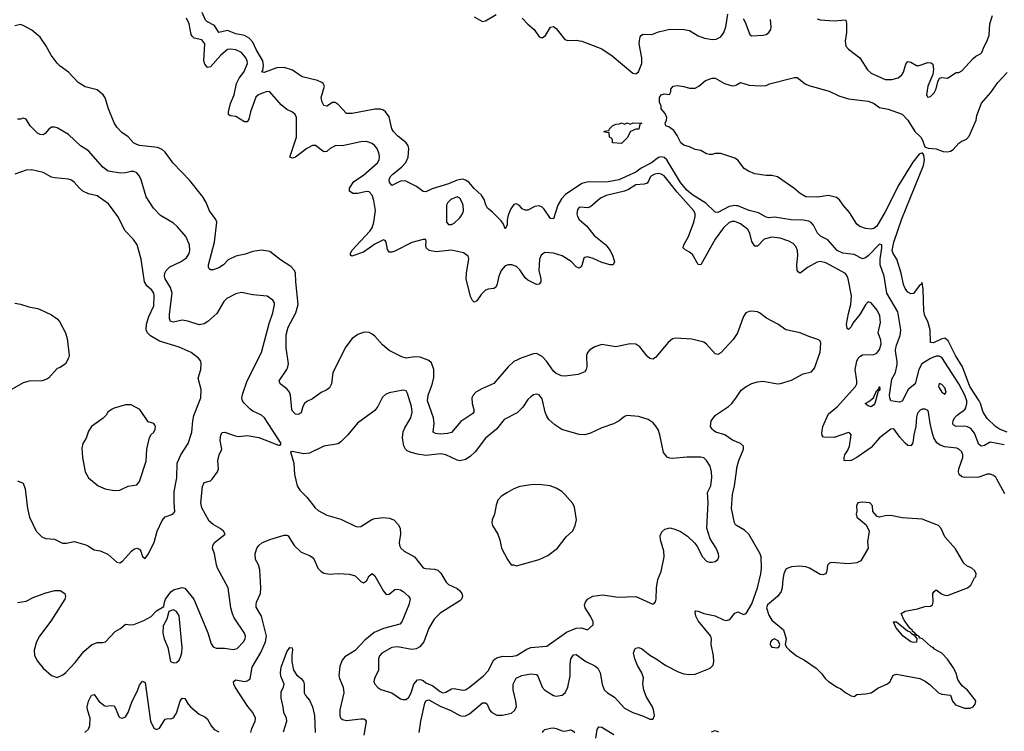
# Model space of a CAD drawing. Header units: inches. Extents: x 1771504 to 1971212, y 471788 to 643615.
# Tile 344 of 587: x 1864945 to 1871890, y 553718 to 558739. Entities that reach past the tile are written whole.
import ezdxf

# ---------------------------------------------------------------- set-up
doc = ezdxf.new("R2010")
doc.units = ezdxf.units.IN
doc.header["$MEASUREMENT"] = 0
doc.layers.add('B8565', color=7, linetype='Continuous')
doc.layers.add('B8575', color=7, linetype='Continuous')

msp = doc.modelspace()

# ---------------------------------------------------------------- linework, layer by layer
at = {"layer": 'B8565', "color": 5}
for points, elevation in [([(1870000, 557427.1), (1869990, 557429), (1869950, 557420.4), (1869870, 557378.5), (1869850, 557381.6), (1869783.8, 557443.8), (1869690, 557502.8), (1869650, 557536.4), (1869605, 557590), (1869510, 557751.3), (1869490, 557766.4), (1869470, 557772.2), (1869450, 557767.9), (1869400.8, 557730), (1869327.9, 557692.1), (1869290, 557663.7), (1869170, 557608.6), (1869094.7, 557594.7), (1868947, 557593), (1868910, 557584.6), (1868794.6, 557505.4), (1868765.5, 557474.5), (1868740.5, 557430), (1868710, 557335.1), (1868690, 557335.6), (1868643.1, 557403.1), (1868630, 557416.9), (1868610, 557426), (1868577.7, 557422.3), (1868530, 557396.2), (1868510, 557394.5), (1868490, 557405.2), (1868470, 557429.2), (1868450, 557441.2), (1868430, 557436), (1868410, 557405.2), (1868390, 557359), (1868383.8, 557323.8), (1868384, 557290), (1868370, 557264), (1868356.6, 557296.6), (1868339.8, 557319.8), (1868280.6, 557380.6), (1868244.5, 557410), (1868232.6, 557432.6), (1868222, 557470), (1868201.3, 557501.3), (1868150, 557548.9), (1868112.1, 557592.1), (1868090, 557607.9), (1868070, 557613.3), (1868030, 557607.3), (1867970, 557581.3), (1867855.2, 557544.8), (1867810, 557524.7), (1867790, 557526.3), (1867743.3, 557563.3), (1867663, 557603), (1867630, 557600.3), (1867569.7, 557569.7), (1867553.9, 557593.9), (1867551.1, 557610), (1867558.5, 557630), (1867576.1, 557650), (1867639.5, 557700.5), (1867668.5, 557731.5), (1867684.4, 557770), (1867689.9, 557830), (1867685.3, 557850), (1867671.3, 557871.3), (1867610, 557919), (1867581.6, 557950), (1867570.3, 557970.3), (1867550, 558052.9), (1867526, 558090), (1867510, 558101.6), (1867490, 558107), (1867450, 558108.4), (1867290, 558076.8), (1867250, 558076.9), (1867190, 558140.9), (1867170, 558156.2), (1867150, 558154.3), (1867110, 558129.7), (1867090, 558133.6), (1867078, 558158), (1867070.7, 558190), (1867095.5, 558270), (1867086.2, 558290), (1867075.6, 558295.6), (1867045.1, 558310), (1866936.8, 558336.8), (1866870, 558383), (1866810, 558402.6), (1866759.5, 558400.5), (1866670, 558367.2), (1866653.2, 558370), (1866659.1, 558380.9), (1866664.3, 558415.7), (1866659.7, 558450), (1866612.6, 558530), (1866590, 558581.8), (1866564.4, 558610), (1866530, 558627.2), (1866470, 558638.5), (1866410, 558664.1), (1866350, 558649.8), (1866317.6, 558697.6), (1866265.6, 558725.6), (1866255.8, 558735.8), (1866231.3, 558791.3)], 360), ([(1868150, 558760.4), (1868210, 558727), (1868230, 558731.7), (1868304.8, 558775.2)], 360), ([(1868490, 558751.2), (1868527.9, 558707.9), (1868573.1, 558670), (1868610, 558618), (1868630, 558610.5), (1868653.1, 558626.9), (1868690, 558687.3), (1868710, 558690.7), (1868730, 558678), (1868790, 558599.3), (1868810, 558592.2), (1868870, 558595.8), (1868910, 558588.4), (1869050, 558534.3), (1869124.5, 558484.5), (1869270, 558362.4), (1869290, 558358), (1869310, 558371), (1869332, 558430), (1869332.8, 558470), (1869315.4, 558570), (1869315.8, 558590), (1869322, 558618), (1869330, 558630.7), (1869343.3, 558636.7), (1869404.7, 558635.3), (1869450, 558653.8), (1869530, 558672.4), (1869630.4, 558670.4), (1869670, 558663), (1869730, 558626.7), (1869776, 558610), (1869830, 558600.3), (1869857.2, 558602.8), (1869890, 558619.3), (1869911.7, 558648.3), (1869925.7, 558690), (1869940.7, 558779.3)], 360), ([(1870000, 556518.6), (1869978, 556482), (1869890, 556389.4), (1869870, 556377), (1869850, 556382), (1869790, 556449.6), (1869770, 556463.5), (1869684.8, 556484.8), (1869570, 556491.1), (1869550, 556488), (1869518.2, 556461.8), (1869430, 556355.1), (1869410, 556343.6), (1869390, 556347.6), (1869370, 556366), (1869319.2, 556430), (1869290, 556450.8), (1869250, 556452.8), (1869150, 556430.6), (1869050, 556446.8), (1869001.3, 556430), (1868966.7, 556410), (1868948.7, 556391.3), (1868943.8, 556370), (1868946.2, 556290), (1868941.1, 556270), (1868930, 556255.6), (1868883.6, 556236.4), (1868790, 556224.3), (1868766.6, 556226.6), (1868730, 556242.4), (1868710, 556260.4), (1868660.7, 556330), (1868630, 556362.4), (1868590, 556383.5), (1868570, 556381.4), (1868485.7, 556354.3), (1868430, 556326.8), (1868389.1, 556290), (1868290, 556171.3), (1868205.3, 556134.7), (1868161.5, 556110), (1868143.2, 556090), (1868134.3, 556070), (1868135.2, 556030), (1868149, 555990), (1868148.7, 555970), (1868140.5, 555959.5), (1868056.9, 555903.1), (1867990, 555827.1), (1867961.2, 555818.8), (1867910, 555815), (1867878.7, 555818.7), (1867861.3, 555830), (1867867.3, 555890), (1867863.7, 555930), (1867822, 556050), (1867826.4, 556090), (1867854.9, 556165.1), (1867866.3, 556213.7), (1867866.2, 556270), (1867850, 556317.2), (1867830, 556334.8), (1867770, 556358.7), (1867730, 556359.8), (1867670, 556351.6), (1867639.4, 556359.4), (1867550, 556404.4), (1867504.3, 556444.3), (1867450, 556506.3), (1867430, 556520.5), (1867410, 556531.3), (1867374.2, 556534.2), (1867330, 556518.7), (1867290, 556490.8), (1867244.7, 556430), (1867154, 556250), (1867143.2, 556170), (1867130, 556141.3), (1867111.8, 556128.2), (1867070.2, 556109.8), (1867010, 556064.7), (1866970, 556045.1), (1866953, 556030), (1866941.6, 556010), (1866930, 555965.2), (1866910, 555952.7), (1866890, 555957), (1866870, 555976), (1866863.5, 555990), (1866855.3, 556090), (1866848.4, 556110), (1866830, 556135.1), (1866780.9, 556170), (1866775.6, 556190), (1866828.6, 556270), (1866836.4, 556290), (1866839.8, 556310), (1866824.1, 556424.1), (1866824.5, 556515.5), (1866839, 556570), (1866892.2, 556670), (1866908.5, 556730), (1866891.9, 556890), (1866889.8, 556949.8), (1866883.1, 556970), (1866856.9, 556996.9), (1866783.9, 557043.9), (1866710, 557104.7), (1866650, 557114.2), (1866590, 557104.2), (1866534.8, 557085.2), (1866468.1, 557071.9), (1866415, 557045), (1866382.8, 557010), (1866350, 556987.8), (1866310, 556974), (1866290, 556974.3), (1866281.3, 556981.3), (1866275.4, 556990), (1866277.2, 557010), (1866318.5, 557170), (1866335.1, 557310), (1866327.8, 557330), (1866283.5, 557390), (1866259.7, 557450), (1866237.6, 557490), (1866144.1, 557604.1), (1866026.4, 557726.4), (1865970, 557804.2), (1865950, 557823.5), (1865917.4, 557837.4), (1865790, 557851.7), (1865770, 557858.8), (1865748, 557870), (1865710, 557911.8), (1865664.1, 557944.1), (1865630, 557982), (1865610, 558012.3), (1865570, 558109.5), (1865548.1, 558188.1), (1865534.3, 558210), (1865490, 558244.2), (1865406.8, 558266.8), (1865357.1, 558297.1), (1865290, 558369.4), (1865230, 558412), (1865210, 558433.6), (1865166.2, 558490), (1865130, 558557), (1865090, 558615.1), (1865030, 558664.5), (1864970, 558699.3), (1864950, 558706), (1864910, 558696)], 420), ([(1870000, 557311.7), (1869990, 557316), (1869970, 557316), (1869950, 557308.2), (1869910.2, 557270), (1869850.1, 557190), (1869750.3, 557010), (1869730, 557011.6), (1869690, 557082.4), (1869670, 557099.5), (1869637.3, 557117.3), (1869625.3, 557130), (1869629, 557150), (1869663, 557210), (1869700.1, 557310), (1869710.4, 557350), (1869708.7, 557370), (1869699.2, 557390), (1869581.6, 557521.6), (1869490, 557636.5), (1869470, 557650.5), (1869450, 557653.4), (1869424.9, 557650), (1869402.1, 557637.9), (1869392.2, 557627.8), (1869380.8, 557599.2), (1869370, 557584.9), (1869350, 557578.3), (1869290, 557574.2), (1869238.8, 557541.2), (1869211, 557529), (1869080.5, 557499.5), (1869040.7, 557479.3), (1868970, 557419.8), (1868950, 557412.4), (1868902.6, 557417.4), (1868890, 557414.3), (1868880.2, 557399.8), (1868874, 557370), (1868878.5, 557350), (1868890.3, 557330), (1868943.7, 557283.7), (1868996.8, 557216.8), (1869079.6, 557150), (1869108.8, 557110), (1869128.9, 557070), (1869140.4, 557030), (1869130.3, 557009.7), (1869110, 557009.7), (1869050, 557025.1), (1868990, 557054.7), (1868950, 557065.4), (1868930, 557061.6), (1868924.2, 557055.8), (1868910, 557005.2), (1868899.1, 556990), (1868890, 556985.4), (1868870, 556995.8), (1868833.5, 557033.5), (1868770, 557074.2), (1868710, 557092.8), (1868650, 557095.8), (1868622.7, 557077.3), (1868611.3, 557048.7), (1868606.7, 556970), (1868621.1, 556910), (1868621.6, 556890), (1868610, 556872.7), (1868590, 556871.6), (1868530, 556900.3), (1868510, 556918), (1868473.7, 556973.7), (1868450, 556998.9), (1868417.2, 557010), (1868390, 557010.6), (1868370, 557001.6), (1868341.6, 556970), (1868324.6, 556930), (1868310, 556866), (1868302, 556850), (1868290, 556842), (1868250, 556837.3), (1868230, 556829.8), (1868200.3, 556799.7), (1868170, 556756.2), (1868150, 556747.3), (1868138.7, 556758.7), (1868125.5, 556785.5), (1868094.7, 556910), (1868096.4, 556950), (1868112.4, 557052.4), (1868107.3, 557070), (1868074.1, 557094.1), (1867990, 557112.9), (1867882, 557102), (1867834, 557110), (1867812.7, 557130), (1867809.3, 557150.7), (1867812.9, 557172.9), (1867808.7, 557188.7), (1867790, 557189.2), (1867710, 557168), (1867590, 557106), (1867570, 557099.6), (1867550, 557099.3), (1867538.7, 557118.7), (1867529.5, 557170), (1867521.5, 557181.5), (1867510, 557185.6), (1867450, 557154.9), (1867370, 557099.8), (1867288, 557070), (1867279, 557079), (1867278.5, 557090), (1867288.4, 557110), (1867413.6, 557246.4), (1867429.9, 557270), (1867442.2, 557310), (1867453.5, 557393.5), (1867443.5, 557463.5), (1867430, 557502.4), (1867410, 557524.7), (1867390, 557526.6), (1867330, 557512.1), (1867293.9, 557513.9), (1867271.8, 557530), (1867271.3, 557550), (1867301.8, 557598.2), (1867370, 557641.6), (1867467.8, 557730), (1867480.7, 557750), (1867482.9, 557770), (1867480.7, 557790), (1867465.1, 557830), (1867449.7, 557850), (1867430, 557865.7), (1867390, 557879.2), (1867350, 557877.7), (1867230, 557850.9), (1867170, 557848.2), (1867135.5, 557830), (1867110, 557809.6), (1867090, 557807), (1867030.9, 557850.9), (1867010, 557851.3), (1866970, 557829.8), (1866890, 557769.8), (1866870, 557763.1), (1866850, 557769.3), (1866897.2, 557910), (1866896, 558050), (1866887.8, 558070), (1866870, 558087.8), (1866830, 558106.9), (1866790, 558138), (1866710, 558229.5), (1866690, 558232.8), (1866650, 558219.1), (1866628.5, 558210), (1866610, 558193), (1866572.3, 558090), (1866561.4, 558038.6), (1866550, 558019.5), (1866530, 558018.9), (1866470, 558055.5), (1866430, 558061), (1866416.9, 558070), (1866416.8, 558090), (1866431.1, 558148.9), (1866458.6, 558210), (1866474.6, 558290), (1866493.1, 558326.9), (1866526.6, 558370), (1866550.6, 558430), (1866548.2, 558450), (1866539.1, 558470), (1866510, 558507), (1866470, 558527), (1866430, 558532.6), (1866410, 558529), (1866363, 558490), (1866290, 558407.8), (1866270, 558402.4), (1866250, 558424.5), (1866243.7, 558450), (1866249.8, 558570), (1866230, 558597.2), (1866176, 558610), (1866162.3, 558622.3), (1866155.2, 558635.2), (1866139.8, 558710), (1866121.4, 558750)], 380), ([(1870000, 557755.1), (1869990, 557761.2), (1869890, 557795.3), (1869850, 557795.3), (1869830, 557788.7), (1869810, 557788.7), (1869790, 557794), (1869750, 557817.2), (1869710, 557824), (1869670, 557842.7), (1869630, 557853.2), (1869609.3, 557870), (1869583.2, 557923.2), (1869558.6, 557958.6), (1869523.7, 557983.7), (1869502, 557990), (1869498, 558010), (1869508, 558030), (1869508.7, 558050), (1869498, 558078), (1869468.7, 558110), (1869468.7, 558130), (1869457.2, 558157.2), (1869458, 558190), (1869469.5, 558210), (1869490, 558216.3), (1869528.9, 558211.1), (1869537.2, 558230), (1869537.2, 558250), (1869555.3, 558270), (1869585.6, 558274.4), (1869630, 558268), (1869670, 558255.5), (1869710, 558257.3), (1869735.3, 558270), (1869781.2, 558310), (1869830, 558328), (1869850, 558327.7), (1869916, 558290), (1869970, 558272.4), (1869990, 558274.9), (1870000, 558280.1)], 340), ([(1864930, 554626.7), (1864990, 554635.3), (1865038.9, 554661.1), (1865130, 554695.3), (1865191.4, 554711.4), (1865230, 554711.4), (1865262, 554690), (1865267.4, 554670), (1865263.7, 554650), (1865163.6, 554496.4), (1865084.9, 554390), (1865064, 554350), (1865046, 554290), (1865050, 554254), (1865070, 554212), (1865110, 554164.7), (1865170, 554111), (1865210, 554098.8), (1865250, 554117.3), (1865270, 554134), (1865335.8, 554204.2), (1865397.7, 554282.3), (1865450, 554328), (1865490, 554344.4), (1865530, 554343.8), (1865550, 554350.5), (1865618.6, 554421.4), (1865655.4, 554444.6), (1865690, 554474), (1865728.8, 554468.8), (1865750, 554471.8), (1865819.7, 554500.3), (1865872, 554528), (1865910, 554567), (1865962, 554598), (1865965.1, 554630), (1865972.3, 554650), (1866010, 554702), (1866030, 554715.5), (1866090, 554733.4), (1866110, 554727.3), (1866174, 554650), (1866272.2, 554412.2), (1866296, 554336), (1866310, 554315.3), (1866330, 554304.7), (1866390, 554305.7), (1866450, 554294.9), (1866478.2, 554301.8), (1866522.6, 554350), (1866535.4, 554370), (1866538, 554390), (1866529.7, 554410), (1866458.4, 554518.4), (1866446.1, 554546.1), (1866434.2, 554590), (1866414.7, 554730), (1866340.9, 554870), (1866332.5, 554892.5), (1866319, 554970), (1866305.4, 555010), (1866306.7, 555030), (1866318.7, 555050), (1866394.5, 555110), (1866382.9, 555130), (1866359.7, 555150), (1866310, 555178.5), (1866281.7, 555201.7), (1866230, 555295.6), (1866223.2, 555330), (1866234, 555446), (1866246, 555474), (1866290, 555485.5), (1866303.3, 555496.7), (1866339.5, 555550), (1866346.6, 555570), (1866342.7, 555630), (1866352.3, 555670), (1866369.4, 555710), (1866358.7, 555770), (1866362.9, 555810), (1866372.5, 555827.5), (1866392, 555830), (1866463.4, 555803.4), (1866490, 555798.4), (1866550, 555805.7), (1866631.7, 555791.7), (1866770, 555738), (1866782, 555738), (1866788, 555750), (1866671.5, 555930), (1866649.4, 555950), (1866590, 555976.1), (1866570, 555990.9), (1866529.8, 556030), (1866517.4, 556050), (1866512.5, 556070), (1866517.8, 556102.2), (1866548.5, 556191.5), (1866650, 556390.8), (1866704.5, 556595.5), (1866729.7, 556670), (1866742.9, 556730), (1866741.5, 556741.5), (1866730, 556761.2), (1866690, 556789.3), (1866590, 556797.6), (1866510, 556813.6), (1866470, 556804.2), (1866406.8, 556773.2), (1866384.4, 556750), (1866334.7, 556665.3), (1866271, 556609), (1866246.2, 556593.8), (1866210, 556587), (1866130, 556611.7), (1866090, 556618.7), (1866030, 556604.7), (1866008.9, 556608.9), (1866001.4, 556630), (1866002.3, 556662.3), (1866020.7, 556810), (1866009.2, 556850), (1865970.5, 556910), (1865965.8, 556930), (1865968, 556950), (1865977.8, 556970), (1866003.8, 556996.2), (1866079.7, 557030), (1866121.1, 557058.9), (1866139.3, 557090), (1866144.8, 557110), (1866143.5, 557150), (1866117.2, 557210), (1866058.8, 557278.8), (1866030, 557302.7), (1865938.9, 557358.9), (1865887.6, 557410), (1865836.2, 557490), (1865801.7, 557610), (1865790, 557634.5), (1865770, 557658.7), (1865750, 557668), (1865730, 557668.3), (1865690, 557657.7), (1865655.8, 557655.8), (1865569, 557670), (1865530, 557699.5), (1865430, 557814), (1865373.6, 557850), (1865289.8, 557929.8), (1865210, 557976.9), (1865190, 557982), (1865170, 557980.5), (1865150, 557967.3), (1865123.6, 557936.4), (1865110, 557927.6), (1865090, 557928.3), (1865070, 557939.1), (1865018.7, 557990), (1864990, 558037.2), (1864970, 558045.2), (1864950, 558037.2), (1864930, 558037.2)], 440), ([(1864930, 555485.5), (1864968.2, 555468.2), (1864983, 555430), (1865000.7, 555290), (1865014, 555230), (1865061, 555130), (1865101, 555090), (1865130, 555079.3), (1865190, 555072.7), (1865246.6, 555046.6), (1865274.7, 555045.3), (1865330, 555056.3), (1865410, 555033), (1865430, 555024.9), (1865470, 554997.6), (1865511.8, 554991.8), (1865566.9, 554966.9), (1865630.6, 554910.6), (1865650, 554906.8), (1865670, 554918.8), (1865732.7, 554990), (1865750, 555003), (1865770, 555010.5), (1865790, 555002.8), (1865799.1, 554990), (1865810, 554952), (1865830, 554938), (1865850, 554967.3), (1865892.6, 555050), (1865914, 555130), (1865950, 555206), (1865970, 555232.2), (1866024, 555250), (1866038.4, 555270), (1866033.5, 555333.5), (1866034.6, 555410), (1866052.2, 555507.8), (1866055.5, 555610), (1866081.4, 555670), (1866132.9, 555750), (1866159.8, 555830), (1866165.2, 555910), (1866173.9, 555946.1), (1866222.6, 556070), (1866224.2, 556130), (1866203.5, 556210), (1866222.7, 556270), (1866225.2, 556310), (1866221.2, 556330), (1866206, 556350), (1866155.1, 556390), (1866070, 556429.8), (1865930, 556471), (1865868.3, 556508.3), (1865847.2, 556530), (1865837.8, 556550), (1865839.1, 556590), (1865855.4, 556644.6), (1865890, 556720.7), (1865894.2, 556790), (1865889.7, 556810), (1865877.4, 556830), (1865841, 556861), (1865824.5, 556890), (1865802.4, 557050), (1865772.9, 557150), (1865748.5, 557188.5), (1865688.7, 557250), (1865636.2, 557350), (1865570, 557439), (1865490, 557495.5), (1865429.9, 557509.9), (1865389.9, 557529.9), (1865366.2, 557550), (1865330, 557593.3), (1865310, 557606.6), (1865290, 557614), (1865190, 557622.7), (1865170, 557628.5), (1865110, 557661.2), (1865030, 557680.4), (1864990, 557678.7), (1864910, 557649.8)], 460), ([(1864910, 556739.1), (1864950, 556732.7), (1865010, 556712.7), (1865070, 556702), (1865090, 556694), (1865170, 556656.3), (1865210, 556628), (1865226, 556610), (1865268.7, 556530), (1865278.7, 556490), (1865292.7, 556370), (1865288.3, 556351.7), (1865268.1, 556311.9), (1865230, 556285.2), (1865210, 556277.2), (1865150, 556212.7), (1865136.2, 556203.8), (1865102, 556190), (1865010.5, 556189.5), (1864970, 556176), (1864830, 556098)], 460), ([(1870000, 555760.9), (1869972.7, 555772.7), (1869918.4, 555810), (1869855.1, 555830), (1869839.8, 555839.8), (1869828.2, 555850), (1869818.3, 555870), (1869823.1, 555910), (1869852.2, 555950), (1869944.4, 556010), (1869967.6, 556030), (1870000, 556076)], 420), ([(1870000, 555171.4), (1869994.6, 555174.6), (1869987.2, 555190), (1869966.8, 555290), (1869973.4, 555390), (1869986.4, 555450), (1870000, 555551.9)], 420), ([(1866575.2, 553710), (1866582.4, 553737.6), (1866605.6, 553790), (1866607, 553810), (1866589.2, 553850), (1866554.2, 553894.2), (1866464.1, 554030), (1866455.3, 554050), (1866453.3, 554070), (1866470, 554080.2), (1866530, 554070.2), (1866550, 554074.2), (1866570, 554089), (1866585.6, 554170), (1866645.4, 554274.6), (1866678.4, 554350), (1866686.3, 554390), (1866650.6, 554530), (1866613.6, 554593.6), (1866611.5, 554610), (1866615.9, 554630), (1866642.2, 554690), (1866644.5, 554730), (1866638.3, 554858.3), (1866630, 554892.3), (1866607.6, 554930), (1866606.6, 554970), (1866617.8, 555010), (1866630.8, 555030), (1866652.8, 555047.2), (1866707.9, 555072.1), (1866810, 555103), (1866830, 555103.2), (1866837.5, 555097.5), (1866880.7, 555030), (1866930, 554981.8), (1866990, 554959.6), (1867007.5, 554947.5), (1867022.6, 554930), (1867048.1, 554868.1), (1867070, 554846), (1867090, 554834.4), (1867132.9, 554827.1), (1867190, 554830.7), (1867270, 554828), (1867310, 554814), (1867350, 554774), (1867370, 554765.5), (1867390, 554778.8), (1867410, 554816), (1867430, 554830.7), (1867450, 554816.3), (1867510, 554706.8), (1867530, 554682.8), (1867550, 554686.8), (1867590, 554718.4), (1867610, 554721.3), (1867630, 554716), (1867650, 554703.7), (1867690.6, 554670), (1867697, 554657), (1867699.3, 554650), (1867688.7, 554610), (1867639.5, 554490), (1867626.9, 554473.1), (1867510, 554443.4), (1867444.4, 554415.6), (1867378.9, 554361.1), (1867310, 554288.6), (1867237.5, 554242.5), (1867220, 554220), (1867202.7, 554177.3), (1867195.2, 554110), (1867199.4, 554090), (1867225.5, 554030), (1867230.1, 553990), (1867203.1, 553870), (1867203.9, 553823.9), (1867210.1, 553810.1), (1867222.2, 553802.2), (1867250, 553794), (1867350, 553806.1), (1867370, 553806.4), (1867380.2, 553800.2), (1867388.2, 553788.2), (1867371.9, 553690)], 420), ([(1867762.3, 553710), (1867774.2, 553790), (1867802.5, 553917.5), (1867810, 553932.6), (1867830, 553941.3), (1867910, 553894.7), (1867985.2, 553865.2), (1868050, 553830.2), (1868070, 553824.8), (1868090, 553827.1), (1868118.5, 553841.5), (1868210, 553917.8), (1868230, 553918.6), (1868241.7, 553910), (1868258.5, 553870), (1868273, 553853), (1868310, 553831.7), (1868350, 553832.2), (1868413.1, 553846.9), (1868435.9, 553864.1), (1868448.2, 553891.8), (1868445.3, 553930), (1868425.5, 554010), (1868425.8, 554050), (1868446.2, 554093.8), (1868487.8, 554112.2), (1868550, 554123.9), (1868590, 554119.6), (1868602.7, 554102.7), (1868630, 554030.3), (1868650, 554007.5), (1868710.4, 553970), (1868730, 553965), (1868770, 553974), (1868791.3, 553990), (1868811, 554030), (1868827.8, 554110), (1868826.8, 554190), (1868832.2, 554230), (1868850, 554258), (1868870, 554260.6), (1868938.9, 554210), (1869001.2, 554181.2), (1869023.9, 554163.9), (1869039.8, 554130), (1869054.2, 554050), (1869068.3, 554010), (1869090.4, 553990), (1869139.9, 553959.9), (1869210, 553881.1), (1869270.5, 553850), (1869344.5, 553824.5), (1869390, 553802.9), (1869410, 553804.4), (1869416.4, 553810), (1869422, 553830), (1869415.9, 553870), (1869408.7, 553890), (1869364.5, 553964.5), (1869346.8, 554010), (1869339.7, 554050), (1869344.2, 554095.8), (1869333.4, 554130), (1869302.5, 554182.5), (1869283.2, 554230), (1869274.8, 554270), (1869283.3, 554296.7), (1869290, 554304.4), (1869310, 554308.9), (1869330, 554301.3), (1869390, 554254.3), (1869434.4, 554230), (1869501.5, 554181.5), (1869590, 554136.8), (1869630, 554123.7), (1869670, 554118.4), (1869710, 554121.3), (1869816.2, 554163.8), (1869835.5, 554184.5), (1869841.7, 554210), (1869838.5, 554250), (1869821.2, 554330), (1869824.3, 554370), (1869820.2, 554390), (1869730, 554498.3), (1869714.5, 554530), (1869710, 554562), (1869712.9, 554567.1), (1869730, 554566.7), (1869769.3, 554549.3), (1869850, 554533.4), (1869910, 554503.8), (1869930, 554499.8), (1869952.9, 554507.1), (1869990, 554552), (1870000, 554556.5)], 420), ([(1866805.1, 553714.9), (1866829.9, 553790), (1866826.7, 553810), (1866806.9, 553850), (1866803.2, 553890), (1866789.2, 553950.8), (1866790, 553998.8), (1866806.6, 554030), (1866810.7, 554050), (1866786.7, 554106.7), (1866784.7, 554130), (1866789.9, 554170), (1866810, 554227.2), (1866830, 554278.8), (1866850, 554310.4), (1866866, 554306), (1866870, 554294), (1866864, 554256), (1866863.5, 554210), (1866877, 554150), (1866896.8, 554116.8), (1866930.2, 554090), (1866945.4, 554070), (1866950.8, 554050), (1866951.3, 553990), (1866960.8, 553970), (1866990, 553937.4), (1867010.5, 553890.5), (1867023.1, 553830), (1867029.2, 553709.2)], 380), ([(1865404, 553710), (1865430, 553732.4), (1865440.2, 553759.8), (1865442.7, 553810), (1865422.7, 553870), (1865421.2, 553890), (1865430, 553930.4), (1865450, 553972.6), (1865470, 553977.1), (1865502.4, 553930), (1865539.4, 553899.4), (1865550, 553894.4), (1865590, 553901.2), (1865610, 553896.9), (1865621.4, 553881.4), (1865643.4, 553823.4), (1865650, 553815.3), (1865670, 553811.7), (1865690, 553820.9), (1865709.8, 553850), (1865738.3, 553930), (1865776.2, 554003.8), (1865790, 554044.4), (1865810, 554072.2), (1865830, 554062.8), (1865866.6, 553790), (1865890, 553741.3), (1865910, 553730.3), (1865930, 553741.1), (1865970, 553803.7), (1865990, 553808.9), (1866010, 553804.9), (1866030, 553814.3), (1866050, 553847.2), (1866076.2, 553930), (1866090, 553951.7), (1866110, 553950.5), (1866132.6, 553910), (1866149.3, 553890), (1866210, 553839), (1866250, 553820.3), (1866270, 553804.6), (1866295.9, 553755.9), (1866317.5, 553730), (1866350, 553713.3)], 420), ([(1868632.8, 553710), (1868638.7, 553721.3), (1868649.3, 553730.7), (1868690, 553739.8), (1868710, 553742.1), (1868730, 553737.7), (1868770, 553720.9), (1868790, 553719.8), (1868830, 553727.8), (1868843.1, 553723.1), (1868860.2, 553710)], 380), ([(1869008.3, 553670), (1869018.9, 553730), (1869030, 553750.2), (1869050, 553746.8), (1869070, 553736.4), (1869134.7, 553694.7)], 380), ([(1869825.4, 553714.6), (1869850, 553722.7), (1869873.8, 553713.8)], 380)]:
    msp.add_lwpolyline(points, dxfattribs=dict(at, elevation=elevation))
for points, elevation in [([(1869210, 558002), (1869229, 558011), (1869250, 558002), (1869271.6, 558011.6), (1869334, 558010), (1869318, 558002), (1869312.7, 557967.3), (1869290, 557966), (1869254, 557950), (1869230, 557906), (1869190, 557866), (1869126, 557870), (1869126, 557890), (1869122, 557902), (1869106, 557910), (1869102, 557942), (1869070, 557946), (1869067.3, 557952.7), (1869102, 557958), (1869106, 557970), (1869126, 557990), (1869150, 558002), (1869176.4, 558003.6), (1869190, 558012)], 340), ([(1868030, 557489.7), (1867984.9, 557470), (1867963.6, 557450), (1867954.6, 557430), (1867955.3, 557310), (1867970, 557294), (1867990, 557294.3), (1868010, 557304.7), (1868050, 557341.1), (1868068.5, 557370), (1868074, 557390), (1868072.5, 557430), (1868066, 557450), (1868050, 557480.5)], 380), ([(1867650, 556125.6), (1867550, 556106), (1867524.2, 556095.8), (1867504.9, 556075.1), (1867472, 556010), (1867450, 555981.6), (1867327.3, 555892.7), (1867259.5, 555810), (1867210, 555759.7), (1867190, 555746), (1867090, 555731.1), (1866990, 555679.6), (1866950, 555676.9), (1866866.8, 555693.2), (1866854, 555690), (1866878, 555610), (1866884.2, 555530), (1866901.6, 555450), (1866920.6, 555420.6), (1866969.3, 555369.3), (1867030, 555294), (1867050, 555277), (1867110, 555243.1), (1867210, 555214.3), (1867310, 555164.9), (1867330, 555161.5), (1867350, 555164), (1867427.9, 555212.1), (1867450, 555219.3), (1867510, 555226.5), (1867550, 555222.3), (1867584.9, 555210), (1867616, 555176), (1867628.8, 555150), (1867630.3, 555110), (1867621.1, 555050), (1867622.6, 555030), (1867632.4, 555010), (1867657.1, 554990), (1867730.2, 554950.2), (1867790, 554872.2), (1867810, 554866.5), (1867870, 554861.7), (1867894, 554854), (1867915.1, 554835.1), (1867952.7, 554770), (1867970, 554754.4), (1868030, 554725.3), (1868049.2, 554709.2), (1868063.1, 554690), (1868068.9, 554670), (1868060.3, 554650), (1868050, 554639.7), (1867910, 554552.1), (1867867.2, 554510), (1867830, 554446), (1867796.5, 554350), (1867766, 554314), (1867740.7, 554299.3), (1867710, 554294.2), (1867610, 554313.3), (1867570.2, 554309.8), (1867498.4, 554270), (1867481.8, 554250), (1867474.7, 554230), (1867476.5, 554150), (1867446.4, 554090), (1867443, 554070), (1867450.7, 554050), (1867470, 554027.3), (1867492.3, 554012.3), (1867569, 553989), (1867630, 553947.7), (1867650, 553942), (1867670, 553943), (1867690, 553958), (1867707.1, 553990), (1867724.2, 554050), (1867750, 554080.2), (1867770, 554084.1), (1867790, 554075.6), (1867810, 554060.2), (1867858.3, 554038.3), (1867910, 553998.6), (1867930, 553990.2), (1867950, 553994.7), (1867990, 554016.8), (1868010, 554019.3), (1868070, 554007.9), (1868090, 554011.8), (1868118.4, 554030), (1868215.1, 554110), (1868250, 554144.9), (1868290, 554222), (1868310, 554237), (1868350, 554247.4), (1868410, 554246.7), (1868450, 554252.9), (1868522.5, 554297.5), (1868550, 554308.5), (1868662.2, 554317.8), (1868802.7, 554417.3), (1868870, 554446.2), (1868907.9, 554447.9), (1868950, 554434.8), (1868989, 554470), (1868989.3, 554490), (1868971.8, 554530), (1868934.5, 554590), (1868929.5, 554610), (1868935.1, 554630), (1868949.3, 554650), (1868988.1, 554671.9), (1869058.7, 554681.3), (1869164.4, 554664.4), (1869290, 554670.4), (1869410, 554616), (1869420.4, 554619.6), (1869429.1, 554630.9), (1869433.2, 554650), (1869436, 554730), (1869446, 554790), (1869470, 554844.7), (1869490.9, 554950), (1869488.6, 554990), (1869464.4, 555070), (1869463.5, 555096.5), (1869475, 555125), (1869495.9, 555144.1), (1869530, 555153.6), (1869565.1, 555145.1), (1869606.8, 555126.8), (1869655.6, 555095.6), (1869706.3, 555046.3), (1869723.1, 555023.1), (1869760.4, 554950), (1869790, 554918), (1869810, 554910.5), (1869830, 554910.5), (1869850, 554916.3), (1869869.2, 554930), (1869876.2, 554950), (1869874.5, 554970), (1869857, 555010), (1869815.6, 555075.6), (1869791.4, 555151.4), (1869801.8, 555330), (1869797.5, 555402.5), (1869820.4, 555450), (1869827.4, 555510), (1869825.4, 555550), (1869815.4, 555590), (1869790, 555629.5), (1869770, 555647), (1869750, 555653.6), (1869650, 555652.1), (1869550, 555643), (1869530, 555645.1), (1869513, 555653), (1869485.3, 555685.3), (1869460.9, 555810), (1869447.3, 555847.3), (1869432, 555872), (1869413.6, 555893.6), (1869377.4, 555917.4), (1869310, 555939.5), (1869230, 555947), (1869210, 555939.5), (1869173, 555910), (1869132.1, 555887.9), (1869050, 555858.5), (1868970, 555821.7), (1868930, 555809.7), (1868890, 555812.4), (1868768.7, 555848.7), (1868719.5, 555879.5), (1868678.2, 555918.2), (1868662.1, 555942.1), (1868650.7, 555970), (1868630, 556064), (1868610, 556092.7), (1868590, 556097.2), (1868570, 556092.7), (1868550, 556079.3), (1868530, 556059.3), (1868494.5, 556005.5), (1868453.7, 555966.3), (1868361.6, 555918.4), (1868307.8, 555850), (1868230, 555786.6), (1868157.4, 555690), (1868122.7, 555657.3), (1868090, 555636.1), (1868050, 555627.7), (1868030, 555630.8), (1867950, 555668.9), (1867915.8, 555675.8), (1867810, 555664.3), (1867750, 555673.6), (1867705.2, 555685.2), (1867677.6, 555697.6), (1867665, 555710), (1867653.3, 555733.3), (1867644.3, 555790), (1867649.2, 555830.8), (1867660.2, 555859.8), (1867704.7, 555930), (1867713.6, 555970), (1867708, 556010), (1867681.3, 556101.3), (1867670, 556119.5)], 440), ([(1865730, 556022.7), (1865690, 556022), (1865610, 555999.3), (1865591.3, 555990), (1865566.8, 555970), (1865554.8, 555950), (1865532.3, 555927.7), (1865450.8, 555870), (1865430, 555835.3), (1865412.7, 555787.3), (1865390.7, 555750), (1865383.4, 555716.6), (1865388, 555650), (1865406.7, 555550), (1865430, 555507.7), (1865498.8, 555450), (1865548.6, 555428.6), (1865610, 555418), (1865650, 555420.5), (1865670, 555428), (1865710, 555448.4), (1865770, 555457.6), (1865790, 555480.5), (1865836.1, 555623.9), (1865842.4, 555710), (1865858, 555782), (1865869.6, 555810.4), (1865891.2, 555828.8), (1865900.9, 555850), (1865902.7, 555870), (1865898.4, 555878.4), (1865890, 555889), (1865850, 555902), (1865793.2, 555990)], 480), ([(1868610, 555459.3), (1868550, 555457.2), (1868473.7, 555446.3), (1868430, 555429.2), (1868379.9, 555400.1), (1868343.4, 555376.6), (1868318, 555350), (1868306.4, 555313.6), (1868294.8, 555250), (1868277.3, 555210), (1868275.5, 555190), (1868280.5, 555170), (1868316.3, 555110), (1868331.1, 555068.9), (1868342.8, 555010), (1868384.7, 554930), (1868412, 554892), (1868428, 554892), (1868450, 554884.7), (1868608, 554930), (1868670, 554958.8), (1868737.2, 555010), (1868799, 555090), (1868846.3, 555133.7), (1868864, 555170), (1868873.2, 555210), (1868858.6, 555298.6), (1868845.6, 555325.6), (1868789.4, 555389.4), (1868769.3, 555409.3), (1868730, 555434), (1868686, 555450)], 460), ([(1866030, 554575.3), (1865996, 554564), (1865982.8, 554510), (1865957.6, 554462.4), (1865953.5, 554410), (1865962.7, 554370), (1865989.4, 554310), (1866007.2, 554210), (1866030, 554200.3), (1866050, 554203.6), (1866070, 554220.4), (1866079.3, 554240.7), (1866088.3, 554271.7), (1866090.5, 554310), (1866070, 554534), (1866050, 554564.5)], 440)]:
    msp.add_lwpolyline(points, close=True, dxfattribs=dict(at, elevation=elevation))
at = {"layer": 'B8575', "color": 5}
for points, elevation in [([(1870570, 558744.9), (1870590, 558738), (1870690.3, 558730.3), (1870770, 558739.1), (1870775.3, 558730), (1870776.9, 558710), (1870776.9, 558650), (1870767.9, 558587.9), (1870772.5, 558552.5), (1870790.4, 558530.4), (1870870, 558470.4), (1870925, 558385), (1870950, 558362.6), (1871050, 558317.4), (1871096.9, 558316.9), (1871140.7, 558330), (1871168, 558350), (1871179.2, 558370), (1871194.7, 558425.3), (1871210, 558444.9), (1871230, 558439.5), (1871270, 558417), (1871290, 558415.3), (1871350, 558436.4), (1871375.2, 558435.2), (1871384.9, 558424.9), (1871390.5, 558389.5), (1871386.2, 558353.8), (1871350.7, 558270), (1871341, 558210), (1871350, 558192), (1871370, 558198), (1871395.5, 558224.5), (1871410, 558252), (1871420.2, 558299.8), (1871434, 558326), (1871450, 558331), (1871490, 558327.7), (1871550, 558366), (1871570, 558366), (1871590, 558379.1), (1871670, 558466), (1871690, 558482), (1871722, 558498), (1871731.5, 558508.5), (1871747.3, 558550), (1871769.7, 558590.3), (1871783, 558630), (1871789, 558710), (1871805.6, 558770)], 360), ([(1870048, 558748), (1870062.8, 558722.8), (1870096, 558636), (1870106.4, 558626.4), (1870190, 558630.4), (1870210, 558634.4), (1870230, 558648.4), (1870242.2, 558670), (1870245.7, 558690), (1870241.8, 558741.8)], 360), ([(1870000, 558280.1), (1870030, 558295.8), (1870090, 558278.5), (1870170, 558272.4), (1870210, 558275.5), (1870234, 558286), (1870410, 558331), (1870430, 558330.8), (1870486.1, 558286.1), (1870510, 558275.3), (1870654.7, 558234.7), (1870722.8, 558202.8), (1870790, 558180.2), (1870930, 558165.4), (1870967, 558150), (1871010, 558120.3), (1871070, 558108.4), (1871170, 558073.2), (1871210, 558030.2), (1871259.8, 557950), (1871300.4, 557910), (1871312.9, 557890), (1871330, 557841.3), (1871352.2, 557832.2), (1871410, 557828.4), (1871459.3, 557810), (1871490, 557806.4), (1871510, 557811.6), (1871530, 557824.1), (1871570, 557867.2), (1871590, 557883.2), (1871622.7, 557897.3), (1871643.2, 557916.8), (1871690.9, 558030), (1871697.1, 558062.9), (1871730, 558150.6), (1871794.9, 558225.1), (1871844.1, 558295.9), (1871910, 558367)], 340), ([(1871909.9, 555829.9), (1871856.8, 555850), (1871828.1, 555870), (1871770, 555925.1), (1871740.3, 555970), (1871722.8, 556030), (1871712.3, 556050), (1871647.6, 556150), (1871595.9, 556290), (1871545.6, 556370), (1871493.2, 556473.2), (1871470, 556491.1), (1871450, 556487.9), (1871390, 556459.7), (1871370, 556462), (1871367.1, 556550), (1871349.7, 556610), (1871328.9, 556650), (1871321.7, 556681.7), (1871316.9, 556836.9), (1871310, 556884), (1871306.1, 556873.9), (1871290, 556860.5), (1871250, 556806.6), (1871230, 556804.7), (1871210, 556816.9), (1871190, 556842.9), (1871178, 556870), (1871162.2, 556950), (1871131.2, 557050), (1871105.3, 557090), (1871098.6, 557110), (1871109.9, 557170), (1871166.2, 557333.8), (1871319.3, 557710), (1871328.2, 557750), (1871322.8, 557782.8), (1871315.4, 557795.4), (1871310, 557799.2), (1871290, 557791.6), (1871244.8, 557735.2), (1871145.3, 557574.7), (1871050, 557382.9), (1870990, 557282.6), (1870970, 557266.8), (1870950, 557262.2), (1870910, 557267.1), (1870870, 557280.5), (1870850, 557296.9), (1870799, 557379), (1870753.3, 557430), (1870728.5, 557468.5), (1870705.7, 557485.7), (1870650, 557498.9), (1870570, 557487.8), (1870490, 557488.7), (1870450, 557512.7), (1870405.6, 557550), (1870290, 557629.7), (1870250, 557640.4), (1870210, 557639.7), (1870131.3, 557651.3), (1870085.2, 557670), (1870056, 557690), (1870010, 557749), (1870000, 557755.1)], 340), ([(1871890, 555739.6), (1871790, 555757.8), (1871750, 555734.6), (1871729, 555729), (1871710, 555742.4), (1871680.8, 555820.8), (1871654.4, 555854.4), (1871630, 555866.5), (1871610, 555870.5), (1871549.9, 555869.9), (1871530, 555881.6), (1871526, 555890), (1871528.2, 555910), (1871539.4, 555930), (1871557.7, 555950), (1871611, 555989), (1871618.9, 556001.1), (1871626.8, 556030), (1871624.5, 556050), (1871611.4, 556090), (1871568.3, 556170), (1871450, 556356.3), (1871430, 556365.8), (1871410, 556364.5), (1871370, 556347.9), (1871308.9, 556311.1), (1871288, 556272), (1871260.9, 556170), (1871210.8, 556129.2), (1871170, 556047.1), (1871150, 556040.8), (1871089.1, 556049.1), (1871081.5, 556070), (1871080.5, 556090), (1871096, 556204), (1871122, 556250), (1871133.7, 556306.3), (1871135.2, 556330), (1871123.9, 556383.9), (1871123, 556410), (1871130, 556442.3), (1871155.4, 556510), (1871161.2, 556550), (1871137.9, 556677.9), (1871062.4, 556810), (1871043, 556930), (1871014, 557010), (1871013.5, 557050), (1871026.9, 557130), (1871025.2, 557150), (1871010, 557156.3), (1870930, 557073.3), (1870910, 557058.5), (1870890, 557052.5), (1870830, 557081.4), (1870750, 557092.1), (1870710, 557109.8), (1870646.1, 557186.1), (1870592.9, 557212.9), (1870572.2, 557232.2), (1870544.8, 557290), (1870528.3, 557308.3), (1870510, 557316.7), (1870470, 557324.6), (1870386.5, 557326.5), (1870270, 557345.7), (1870230, 557342.2), (1870210, 557345.8), (1870157.1, 557377.1), (1870090, 557394.2), (1870010, 557425.3), (1870000, 557427.1)], 360), ([(1871894.5, 555394.5), (1871838.3, 555498.3), (1871830, 555510.9), (1871810, 555526.6), (1871790, 555533.2), (1871770, 555532.4), (1871710, 555511.4), (1871610, 555509.8), (1871590, 555514.5), (1871571.1, 555530), (1871567, 555550), (1871569.2, 555570), (1871597, 555650), (1871597.5, 555670), (1871590.5, 555690.5), (1871570, 555709.8), (1871556.1, 555716.1), (1871470, 555725.6), (1871437.5, 555737.5), (1871414.2, 555754.2), (1871392.9, 555790), (1871381, 555830), (1871367.2, 555890), (1871356.4, 555970), (1871350, 555980.7), (1871332.1, 555992.1), (1871310, 555991.2), (1871295.9, 555984.1), (1871278.2, 555961.8), (1871270, 555934), (1871265.7, 555870), (1871251, 555810), (1871248, 555770), (1871242.6, 555750), (1871230, 555733.6), (1871210, 555734.7), (1871190, 555751.1), (1871152.8, 555792.8), (1871110, 555853.3), (1871090, 555849.7), (1871010, 555788.7), (1870950, 555720.3), (1870850.1, 555649.9), (1870810, 555629.8), (1870770, 555626.3), (1870761.2, 555630), (1870759.6, 555650), (1870766.2, 555670), (1870783.6, 555696.4), (1870798, 555730), (1870809.7, 555810), (1870801.3, 555821.3), (1870790, 555825.7), (1870690, 555790.6), (1870614.6, 555794.6), (1870604.8, 555804.8), (1870602.3, 555822.3), (1870610, 555869), (1870650, 555959.3), (1870710, 556006.7), (1870840.4, 556150), (1870848.6, 556170), (1870848.7, 556190), (1870837.8, 556270), (1870849.1, 556330), (1870859.2, 556350), (1870870, 556363.1), (1870890, 556374.2), (1870970, 556377.2), (1870990, 556386.7), (1871010, 556412.2), (1871022.2, 556450), (1871018.8, 556478.8), (1871000.9, 556530), (1871016.2, 556603.8), (1871012.9, 556650), (1870992.3, 556690), (1870950, 556741.7), (1870930, 556747.6), (1870910, 556727.6), (1870870, 556660.3), (1870822.4, 556597.6), (1870810, 556571.6), (1870790, 556552.3), (1870781.1, 556561.1), (1870777.2, 556590), (1870790, 556665.5), (1870807.1, 556730), (1870812.2, 556790), (1870789, 556910), (1870782.3, 556930), (1870768.8, 556948.8), (1870630, 557024.3), (1870590, 557034), (1870570, 557028.2), (1870502.3, 556990), (1870449.7, 556949.7), (1870437.1, 556957.1), (1870429.3, 556969.3), (1870426.7, 557010), (1870434.5, 557074.5), (1870430.9, 557110.9), (1870419, 557139), (1870399.7, 557159.7), (1870370, 557177), (1870310, 557198.3), (1870250, 557204.2), (1870197, 557190), (1870150, 557142), (1870130, 557142), (1870110, 557175.1), (1870093.8, 557233.8), (1870079.9, 557259.9), (1870030, 557299), (1870000, 557311.7)], 380), ([(1870000, 556076), (1870034.7, 556125.3), (1870070, 556151.8), (1870107.9, 556172.1), (1870150, 556184.9), (1870190, 556187.6), (1870290, 556170.3), (1870311.8, 556171.8), (1870390, 556196.9), (1870470, 556240.8), (1870530, 556255.6), (1870550, 556280.8), (1870590, 556393.7), (1870595.9, 556455.9), (1870591.8, 556471.8), (1870580.7, 556480.7), (1870510, 556503.9), (1870450, 556529.8), (1870350, 556551.1), (1870291.5, 556590), (1870213.1, 556633.1), (1870163.7, 556670), (1870150, 556677.4), (1870110, 556683), (1870090, 556681.3), (1870066.7, 556670), (1870050, 556646), (1870006.9, 556530), (1870000, 556518.6)], 420), ([(1870000, 555551.9), (1870003.3, 555576.7), (1870016.5, 555630), (1870050.8, 555710), (1870049.6, 555730), (1870030, 555748), (1870000, 555760.9)], 420), ([(1870000, 554556.5), (1870010, 554560.9), (1870050, 554542.6), (1870070, 554548.7), (1870110, 554618.7), (1870150, 554731.3), (1870173.3, 554830), (1870177.4, 554870), (1870174.5, 554950), (1870168.8, 554970), (1870088.8, 555108.8), (1870057.3, 555137.3), (1870000, 555171.4)], 420)]:
    msp.add_lwpolyline(points, dxfattribs=dict(at, elevation=elevation))
for points, elevation in [([(1870950, 556008.4), (1870930, 556014), (1870909.6, 556030), (1870935.5, 556044.5), (1870966.3, 556070), (1870990, 556124.7), (1870998, 556122), (1870998, 556130), (1871006, 556134), (1871010.7, 556150.7), (1871012.4, 556130), (1871010, 556122), (1871001, 556119), (1870975.6, 556030), (1870970, 556021.1)], 360), ([(1871430, 556173.2), (1871426.4, 556153.6), (1871430, 556141), (1871450, 556110.8), (1871470, 556096), (1871479.3, 556110), (1871470, 556142.7), (1871450, 556166)], 380), ([(1870890, 555335.1), (1870856, 555330), (1870847.7, 555310), (1870850.7, 555270.7), (1870845.3, 555250), (1870848.7, 555230), (1870914.4, 555174.4), (1870936.4, 555130), (1870925.9, 555054.1), (1870930.4, 555010), (1870878, 554922), (1870850, 554906.9), (1870790, 554898.9), (1870670, 554909.7), (1870655.8, 554904.2), (1870643.7, 554890), (1870639.1, 554850), (1870631, 554830), (1870610, 554822.7), (1870590, 554823.7), (1870515.6, 554870), (1870490, 554879.3), (1870443, 554883), (1870390, 554878.5), (1870362.6, 554870), (1870350, 554861.4), (1870335.8, 554830), (1870327.8, 554790), (1870323.3, 554730), (1870316, 554704), (1870290.6, 554669.4), (1870220.2, 554610), (1870211.9, 554590), (1870230, 554536.5), (1870250, 554502), (1870333.2, 554433.2), (1870350.5, 554370.5), (1870344.7, 554330), (1870356.3, 554310), (1870375.5, 554290), (1870423.1, 554250), (1870479.6, 554219.6), (1870563.9, 554163.9), (1870602.8, 554122.8), (1870626.3, 554090), (1870648.8, 554070), (1870710, 554029.1), (1870738, 554018), (1870771, 553990), (1870810, 553968.4), (1870830, 553964.7), (1870850, 553978), (1870910, 553981.6), (1870950, 553990.5), (1870998.5, 554021.5), (1871066.5, 554053.5), (1871083.7, 554070), (1871106, 554114), (1871130, 554121.6), (1871294.8, 554090), (1871331.8, 554071.8), (1871366.2, 554046.2), (1871426, 553990), (1871450, 553980.5), (1871510, 553972), (1871525.5, 553930), (1871545.5, 553905.5), (1871610, 553880.3), (1871650, 553881.6), (1871670, 553891.7), (1871685.1, 553910), (1871688.3, 553930), (1871682.9, 553942.9), (1871630, 554009), (1871596, 554036), (1871577.5, 554057.5), (1871562.9, 554082.9), (1871550, 554128.7), (1871530, 554169), (1871490, 554226), (1871450, 554269.4), (1871398, 554298), (1871388, 554310), (1871373.8, 554313.8), (1871312.7, 554370), (1871296, 554376), (1871288, 554390), (1871274.5, 554394.5), (1871270, 554402), (1871262, 554402), (1871262, 554410), (1871243.1, 554423.1), (1871242, 554430), (1871224.7, 554444.7), (1871182.9, 554502.9), (1871162, 554550), (1871190, 554564.9), (1871278.7, 554581.3), (1871330, 554598), (1871370, 554602), (1871384, 554610), (1871389.3, 554630), (1871386.6, 554690), (1871395.5, 554704.5), (1871410, 554716), (1871447.5, 554687.5), (1871470, 554677.6), (1871490, 554676.4), (1871629.5, 554730.5), (1871652.7, 554750), (1871679.3, 554800.7), (1871689.1, 554810.9), (1871692, 554830), (1871682, 554850), (1871660.9, 554870), (1871626.7, 554886.7), (1871604.7, 554904.7), (1871546.3, 555006.3), (1871470, 555089.5), (1871445.6, 555150), (1871426.3, 555170), (1871310, 555215), (1871170, 555225.3), (1871090, 555241.1), (1871050, 555238.4), (1871010, 555229.5), (1870993.6, 555233.6), (1870962.7, 555270), (1870961.2, 555310), (1870942, 555330)], 420), ([(1871250, 554398), (1871258, 554398), (1871258, 554390), (1871272, 554372), (1871270, 554348), (1871250, 554344), (1871230, 554349.3), (1871177.2, 554390), (1871126, 554450), (1871109.3, 554490.7), (1871130.6, 554490.6), (1871207.9, 554427.9), (1871222, 554422), (1871232, 554410)], 420), ([(1870270, 554369.6), (1870250, 554361.3), (1870241.5, 554350), (1870237.8, 554330), (1870242, 554322), (1870250, 554312.2), (1870290, 554306.4), (1870302.9, 554317.1), (1870307.3, 554330), (1870295.8, 554355.8)], 420)]:
    msp.add_lwpolyline(points, close=True, dxfattribs=dict(at, elevation=elevation))

doc.saveas('drawing.dxf')
